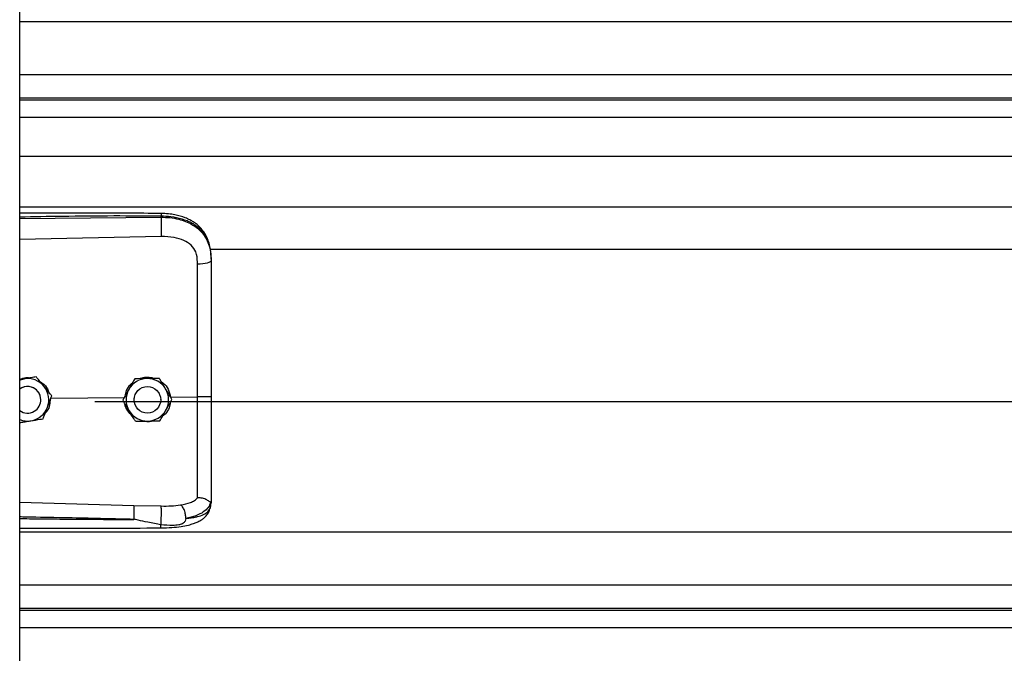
# Model space of a CAD drawing. Header units: inches. Extents: x 170 to 284, y 215 to 248.
# Tile 866 of 1056: x 227.164 to 227.56, y 242.838 to 243.093. Entities that reach past the tile are written whole.
import ezdxf

# ---------------------------------------------------------------- set-up
doc = ezdxf.new("R2010")
doc.units = ezdxf.units.IN
doc.header["$LTSCALE"] = 0.25
doc.header["$MEASUREMENT"] = 0
doc.layers.add('LH TOP OF HOOD', color=7, linetype='Continuous')

msp = doc.modelspace()

# ---------------------------------------------------------------- linework, layer by layer
at = {"layer": 'LH TOP OF HOOD'}
for p, q in [((227.163613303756, 239.8211148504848), (227.163613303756, 244.0215643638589)), ((227.163613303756, 243.0925398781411), (231.1959333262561, 243.0925398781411)), ((227.163613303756, 243.0711608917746), (231.1959333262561, 243.0711608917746)), ((231.1959333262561, 243.0616756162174), (227.163613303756, 243.0616756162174)), ((227.163613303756, 243.0610362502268), (231.1959333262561, 243.0610362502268)), ((227.163613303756, 243.0540181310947), (231.1959333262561, 243.0540181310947)), ((227.163613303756, 243.0383340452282), (231.1959333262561, 243.0383340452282)), ((227.163613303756, 243.0179460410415), (231.1959333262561, 243.0179460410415)), ((227.163613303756, 243.0131976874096), (227.2204605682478, 243.0137343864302)), ((227.2204605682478, 243.0137343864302), (227.2204605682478, 243.0141457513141)), ((227.2205565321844, 243.0059455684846), (227.163613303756, 243.0047360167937)), ((227.2401614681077, 243.000870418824), (231.119382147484, 243.000870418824)), ((227.240656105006, 242.9968111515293), (227.240656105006, 242.9963228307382)), ((227.1653878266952, 242.9486697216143), (227.163613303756, 242.9483808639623)), ((227.1702658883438, 242.9494658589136), (227.1693373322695, 242.9493147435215)), ((227.1702658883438, 242.9494642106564), (227.1702658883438, 242.9494658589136)), ((227.2099049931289, 242.9487061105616), (227.2099049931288, 242.9487077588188)), ((227.2197884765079, 242.9488544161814), (227.2197884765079, 242.9488560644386)), ((227.2186290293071, 242.944128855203), (227.2195679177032, 242.942964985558)), ((227.2195679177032, 242.942964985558), (227.2197099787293, 242.9427118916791)), ((227.1721136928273, 242.9402198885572), (227.1721136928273, 242.9402206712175)), ((227.1761474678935, 242.9408271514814), (227.205845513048, 242.941111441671)), ((227.1765196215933, 242.9418094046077), (227.1765196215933, 242.9418110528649)), ((227.193781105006, 242.9394779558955), (231.165765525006, 242.9394779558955)), ((227.2050916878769, 242.9400726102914), (227.2050916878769, 242.9400742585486)), ((227.2096249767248, 242.9402206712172), (227.2096585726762, 242.9408193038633)), ((227.2096249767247, 242.9402206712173), (227.2096249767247, 242.9402198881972)), ((227.2203072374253, 242.9406607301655), (227.2203253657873, 242.9402206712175)), ((227.2203253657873, 242.9402198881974), (227.2203253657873, 242.9402206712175)), ((227.2242848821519, 242.9412879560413), (227.2351984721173, 242.9413924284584)), ((227.2248586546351, 242.9403692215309), (227.2248586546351, 242.9403708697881)), ((227.163613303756, 242.8990643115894), (227.2095489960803, 242.8977325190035)), ((227.2403164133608, 242.896755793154), (227.240656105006, 242.8987409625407)), ((227.240656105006, 242.8992697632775), (227.240656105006, 242.8987409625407)), ((227.2095489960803, 242.8977325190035), (227.2205346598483, 242.8974703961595)), ((227.163613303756, 242.8870924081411), (231.1959333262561, 242.8870924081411)), ((227.163613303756, 242.8657134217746), (231.1959333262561, 242.8657134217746)), ((231.1959333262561, 242.8562281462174), (227.163613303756, 242.8562281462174)), ((227.163613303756, 242.8555887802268), (231.1959333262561, 242.8555887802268)), ((227.163613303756, 242.8485706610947), (231.1959333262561, 242.8485706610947))]:
    msp.add_line(p, q, dxfattribs=at)
at = {"layer": 'LH TOP OF HOOD', "flags": 128}
for points in [[(227.240656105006, 242.9963228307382), (227.2405521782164, 242.9960270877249), (227.2402442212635, 242.9957422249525), (227.239743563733, 242.995478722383), (227.2390686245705, 242.9952462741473), (227.238244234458, 242.9950534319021), (227.2373007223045, 242.9949072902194), (227.2362727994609, 242.9948132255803), (227.235198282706, 242.9947746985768)], [(227.163613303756, 242.9481802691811), (227.1642967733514, 242.9484178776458), (227.1653878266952, 242.9486697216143)]]:
    msp.add_lwpolyline(points, dxfattribs=at)
at = {"layer": 'LH TOP OF HOOD'}
msp.add_circle((227.2149751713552, 242.9402198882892), 0.005350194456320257, dxfattribs=at)
for centre, radius, start, end in [((227.1667634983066, 242.9402206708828), 0.008560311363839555, 39.24773070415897, 99.24772960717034), ((227.2149751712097, 242.940220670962), 0.008560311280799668, 90.85968127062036, 150.8596805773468), ((227.2149751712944, 242.9402206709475), 0.008560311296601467, 30.85968260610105, 90.85968183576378), ((227.1667634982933, 242.9402206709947), 0.005350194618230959, 39.24773075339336, 126.0718980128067), ((227.1667634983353, 242.9402198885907), 0.005350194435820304, 300.0097421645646, 126.0718999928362), ((227.1667634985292, 242.940220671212), 0.005350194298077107, 5.903435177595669e-08, 39.2477305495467), ((227.1667634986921, 242.9402206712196), 0.008560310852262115, 339.2477292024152, 39.24773059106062), ((227.2149751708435, 242.940220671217), 0.008560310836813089, 150.8596808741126, 210.8596823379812), ((227.2149751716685, 242.9402206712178), 0.008560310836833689, 330.859680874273, 30.85968233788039), ((227.1667634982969, 242.9402198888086), 0.005350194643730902, 233.9281021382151, 300.0097413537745), ((227.166763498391, 242.9402206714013), 0.008560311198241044, 279.2477290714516, 339.247728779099), ((227.2149751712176, 242.9402206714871), 0.008560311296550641, 210.859682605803, 270.8596818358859), ((227.2149751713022, 242.9402206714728), 0.008560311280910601, 270.8596812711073, 330.859680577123), ((227.1667634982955, 242.9402206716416), 0.008560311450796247, 248.407675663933, 279.2477294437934)]:
    msp.add_arc(centre, radius, start, end, dxfattribs=at)
for points, knots in [([(227.2204419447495, 243.0152378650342), (227.2112249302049, 243.0153058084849), (227.1931380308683, 243.0154391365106), (227.17419448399, 243.0153818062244), (227.1644687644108, 243.0153290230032), (227.163613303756, 243.0153243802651)], [0, 0, 0, 0, 0.4865830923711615, 0.9548405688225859, 1, 1, 1, 1]), ([(227.2204605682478, 243.0141457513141), (227.2141547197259, 243.0141850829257), (227.2009156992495, 243.0142676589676), (227.1819660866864, 243.0140864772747), (227.169325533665, 243.0138654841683), (227.163613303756, 243.0137656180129)], [0, 0, 0, 0, 0.3326703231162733, 0.6984356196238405, 1, 1, 1, 1]), ([(227.2204417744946, 243.0152219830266), (227.2204429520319, 243.0152260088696), (227.2204469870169, 243.0152398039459), (227.2204522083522, 243.015124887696), (227.2204588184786, 243.0148320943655), (227.2204598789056, 243.0144161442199), (227.2204605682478, 243.0141457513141)], [0, 0, 0, 0, 0.09787641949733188, 0.3353863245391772, 0.5679606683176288, 1, 1, 1, 1]), ([(227.2405696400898, 242.9988542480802), (227.2404506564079, 242.9999246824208), (227.2402352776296, 243.0018623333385), (227.2394903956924, 243.0043809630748), (227.2386331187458, 243.006290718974), (227.2375579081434, 243.0080433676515), (227.236242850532, 243.0096316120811), (227.2347721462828, 243.0109265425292), (227.2333984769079, 243.0118864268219), (227.2319558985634, 243.0127178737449), (227.2295777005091, 243.0137850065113), (227.2266412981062, 243.0145978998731), (227.2233323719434, 243.015126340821), (227.2214406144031, 243.0151993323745), (227.2204419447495, 243.0152378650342)], [0, 0, 0, 0, 0.1084465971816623, 0.1963050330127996, 0.269182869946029, 0.3279968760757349, 0.4149595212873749, 0.4916410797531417, 0.53897604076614, 0.5941910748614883, 0.6694152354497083, 0.8148545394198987, 0.9022606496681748, 1, 1, 1, 1]), ([(227.240656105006, 242.9968111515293), (227.240593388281, 242.9981676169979), (227.2404749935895, 243.000728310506), (227.2395054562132, 243.0042192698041), (227.2382162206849, 243.0066312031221), (227.2368523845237, 243.0083339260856), (227.2357694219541, 243.009377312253), (227.2347104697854, 243.0102058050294), (227.2337210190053, 243.0108657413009), (227.2324866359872, 243.011560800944), (227.2308926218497, 243.0122865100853), (227.2282289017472, 243.0131945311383), (227.2246938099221, 243.0139544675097), (227.2217872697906, 243.014085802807), (227.2204605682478, 243.0141457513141)], [0, 0, 0, 0, 0.1307156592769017, 0.2467609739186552, 0.3577928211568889, 0.4170971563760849, 0.4791482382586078, 0.5177152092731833, 0.5590896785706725, 0.6032945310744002, 0.6633484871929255, 0.7353692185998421, 0.8792082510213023, 1, 1, 1, 1]), ([(227.2204605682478, 243.0137343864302), (227.2204822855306, 243.0131585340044), (227.2205273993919, 243.0119623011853), (227.2205684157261, 243.009737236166), (227.2205816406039, 243.0075598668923), (227.2205646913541, 243.0064701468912), (227.2205565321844, 243.0059455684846)], [0, 0, 0, 0, 0.2406941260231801, 0.4999999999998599, 0.7593058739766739, 1, 1, 1, 1]), ([(227.2204605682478, 243.0137343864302), (227.2216573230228, 243.0137027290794), (227.2240896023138, 243.0136383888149), (227.2274191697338, 243.0130196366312), (227.2303975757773, 243.0120764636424), (227.2329292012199, 243.0108628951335), (227.2351748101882, 243.0093169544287), (227.2370374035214, 243.0074817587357), (227.2385310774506, 243.0053465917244), (227.2397003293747, 243.0027920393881), (227.240497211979, 242.999715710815), (227.240602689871, 242.9974634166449), (227.240656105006, 242.9963228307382)], [0, 0, 0, 0, 0.1094013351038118, 0.2223468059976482, 0.315179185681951, 0.4102231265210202, 0.5012749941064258, 0.5946006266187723, 0.6834485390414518, 0.7745330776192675, 0.8858211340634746, 1, 1, 1, 1]), ([(227.2347726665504, 242.9987080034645), (227.2347726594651, 242.9987080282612), (227.2346701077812, 242.9990669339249), (227.2341749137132, 243.0004731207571), (227.2326388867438, 243.0026758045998), (227.2295718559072, 243.0045790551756), (227.2254556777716, 243.0057907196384), (227.2223029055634, 243.0058903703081), (227.2205565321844, 243.0059455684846)], [0, 0, 0, 0, 4.497367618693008e-06, 0.06509473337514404, 0.261670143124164, 0.4753105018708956, 0.709365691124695, 1, 1, 1, 1]), ([(227.235198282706, 242.9947746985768), (227.2351283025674, 242.9960993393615), (227.2350583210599, 242.9974240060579), (227.234772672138, 242.9987079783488), (227.2347726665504, 242.9987080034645)], [0, 0, 0, 0, 0.999980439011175, 1, 1, 1, 1]), ([(227.2351984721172, 242.9413924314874), (227.2351984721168, 242.9413924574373), (227.235198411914, 242.9447787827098), (227.2351983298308, 242.9518254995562), (227.2351982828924, 242.9624986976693), (227.2351982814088, 242.973374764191), (227.2351982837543, 242.9841620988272), (227.2351982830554, 242.9912371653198), (227.235198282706, 242.9947746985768)], [0, 0, 0, 0, 1.439079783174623e-06, 0.1877923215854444, 0.3908439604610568, 0.5938956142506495, 0.796947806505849, 1, 1, 1, 1]), ([(227.240656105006, 242.9963228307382), (227.240656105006, 242.9926926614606), (227.240656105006, 242.9854217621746), (227.240656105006, 242.974341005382), (227.240656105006, 242.9631584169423), (227.240656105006, 242.9521897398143), (227.240656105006, 242.9449419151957), (227.240656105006, 242.9414621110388)], [0, 0, 0, 0, 0.2027568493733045, 0.4061035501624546, 0.60886041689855, 0.8122072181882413, 1, 1, 1, 1]), ([(227.163613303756, 242.9484997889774), (227.1644509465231, 242.9487804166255), (227.1658601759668, 242.9492525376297), (227.1673332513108, 242.9491339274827), (227.1679307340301, 242.9490858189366)], [0, 0, 0, 0, 0.5943977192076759, 1, 1, 1, 1]), ([(227.1702658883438, 242.9494642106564), (227.1695903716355, 242.9493541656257), (227.1682234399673, 242.9491314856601), (227.1665583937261, 242.9488603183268), (227.1656051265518, 242.948705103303), (227.1653878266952, 242.9486697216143)], [0, 0, 0, 0, 0.4299704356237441, 0.8700602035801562, 0.9999999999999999, 0.9999999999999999, 0.9999999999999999, 0.9999999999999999]), ([(227.1733927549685, 242.945638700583), (227.173269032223, 242.9457901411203), (227.1723013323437, 242.9469746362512), (227.1712402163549, 242.9482733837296), (227.1703608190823, 242.9493496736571), (227.1702658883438, 242.9494658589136)], [0, 0, 0, 0, 0.1156468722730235, 0.9045342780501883, 1, 1, 1, 1]), ([(227.1733927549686, 242.9456365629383), (227.173269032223, 242.9457880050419), (227.1723013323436, 242.9469725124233), (227.1712402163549, 242.9482714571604), (227.1703608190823, 242.9493479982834), (227.1702658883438, 242.9494642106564)], [0, 0, 0, 0, 0.115646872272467, 0.9045342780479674, 1, 1, 1, 1]), ([(227.1715370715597, 242.9477698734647), (227.1721864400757, 242.947342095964), (227.1736774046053, 242.9463599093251), (227.1749790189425, 242.9446274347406), (227.1752549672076, 242.9433911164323), (227.1753103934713, 242.9431427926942)], [0, 0, 0, 0, 0.3814222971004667, 0.8757540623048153, 1, 1, 1, 1]), ([(227.2060093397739, 242.9417203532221), (227.2061717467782, 242.9424723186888), (227.2065506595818, 242.9442267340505), (227.2076800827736, 242.9460672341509), (227.2087198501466, 242.9467986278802), (227.2089184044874, 242.9469382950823)], [0, 0, 0, 0, 0.3776771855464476, 0.8811610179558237, 1, 1, 1, 1]), ([(227.2099049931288, 242.9487077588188), (227.2095717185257, 242.9481100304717), (227.2088973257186, 242.9469005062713), (227.2080758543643, 242.9454271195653), (227.2076055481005, 242.9445835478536), (227.2074983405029, 242.9443912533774)], [0, 0, 0, 0, 0.4299704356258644, 0.8700602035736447, 0.9999999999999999, 0.9999999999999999, 0.9999999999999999, 0.9999999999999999]), ([(227.2099049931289, 242.9487061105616), (227.2095717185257, 242.9481082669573), (227.2088973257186, 242.9468985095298), (227.2080758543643, 242.9454249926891), (227.2076055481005, 242.9445814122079), (227.2074983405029, 242.9443891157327)], [0, 0, 0, 0, 0.4299704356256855, 0.8700602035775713, 0.9999999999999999, 0.9999999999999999, 0.9999999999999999, 0.9999999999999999]), ([(227.2148467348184, 242.9487821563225), (227.2135746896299, 242.9487630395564), (227.2118781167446, 242.9487375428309), (227.2102999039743, 242.9487137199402), (227.2099049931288, 242.9487077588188)], [0, 0, 0, 0, 0.7497733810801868, 1, 1, 1, 1]), ([(227.2148467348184, 242.9487800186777), (227.21357468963, 242.9487609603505), (227.2118781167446, 242.948735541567), (227.2102999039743, 242.9487120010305), (227.2099049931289, 242.9487061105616)], [0, 0, 0, 0, 0.7497733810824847, 0.9999999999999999, 0.9999999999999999, 0.9999999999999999, 0.9999999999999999]), ([(227.2120514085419, 242.9487401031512), (227.2126203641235, 242.9489533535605), (227.2138018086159, 242.949396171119), (227.2158463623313, 242.9494512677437), (227.2171835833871, 242.9490444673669), (227.217895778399, 242.9488278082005)], [0, 0, 0, 0, 0.3027399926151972, 0.6286439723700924, 1, 1, 1, 1]), ([(227.2197884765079, 242.9488560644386), (227.2191041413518, 242.9488458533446), (227.2177193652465, 242.948825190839), (227.2160325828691, 242.9487999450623), (227.2150668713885, 242.9487854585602), (227.2148467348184, 242.9487821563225)], [0, 0, 0, 0, 0.4299704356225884, 0.8700602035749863, 1, 1, 1, 1]), ([(227.2197884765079, 242.9488544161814), (227.2191041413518, 242.9488440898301), (227.2177193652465, 242.9488231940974), (227.2160325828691, 242.9487978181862), (227.2150668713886, 242.9487833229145), (227.2148467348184, 242.9487800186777)], [0, 0, 0, 0, 0.429970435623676, 0.8700602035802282, 0.9999999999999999, 0.9999999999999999, 0.9999999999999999, 0.9999999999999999]), ([(227.2223235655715, 242.9446137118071), (227.2222232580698, 242.9447815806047), (227.2214387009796, 242.9460945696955), (227.2205784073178, 242.9475342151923), (227.2198654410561, 242.9487272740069), (227.2197884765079, 242.9488560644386)], [0, 0, 0, 0, 0.1156468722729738, 0.9045342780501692, 1, 1, 1, 1]), ([(227.2223235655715, 242.9446115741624), (227.2222232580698, 242.9447794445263), (227.2214387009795, 242.9460924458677), (227.2205784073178, 242.9475322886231), (227.2198654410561, 242.9487255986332), (227.2197884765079, 242.9488544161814)], [0, 0, 0, 0, 0.1156468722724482, 0.9045342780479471, 1, 1, 1, 1]), ([(227.2206633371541, 242.947392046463), (227.2209084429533, 242.9472441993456), (227.2220412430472, 242.9465608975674), (227.223515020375, 242.9444614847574), (227.2240221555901, 242.9423709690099), (227.2242848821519, 242.9412879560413)], [0, 0, 0, 0, 0.1174426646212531, 0.5427821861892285, 1, 1, 1, 1]), ([(227.1765196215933, 242.9418110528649), (227.1762555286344, 242.9421343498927), (227.1752563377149, 242.943357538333), (227.174182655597, 242.9446718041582), (227.1733927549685, 242.945638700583)], [0, 0, 0, 0, 0.2643068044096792, 1, 1, 1, 1]), ([(227.1765196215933, 242.9418094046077), (227.1762555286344, 242.9421326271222), (227.1752563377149, 242.9433555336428), (227.174182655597, 242.9446697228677), (227.1733927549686, 242.9456365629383)], [0, 0, 0, 0, 0.2643068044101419, 1, 1, 1, 1]), ([(227.2074983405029, 242.9443912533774), (227.2068788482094, 242.9432800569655), (227.2060526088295, 242.9417980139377), (227.2052840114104, 242.9404192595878), (227.2050916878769, 242.9400742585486)], [0, 0, 0, 0, 0.7497733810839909, 1, 1, 1, 1]), ([(227.2074983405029, 242.9443891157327), (227.2068788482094, 242.9432779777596), (227.2060526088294, 242.9417960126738), (227.2052840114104, 242.9404175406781), (227.2050916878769, 242.9400726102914)], [0, 0, 0, 0, 0.7497733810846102, 0.9999999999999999, 0.9999999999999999, 0.9999999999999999, 0.9999999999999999]), ([(227.2248586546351, 242.9403708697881), (227.2246445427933, 242.940729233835), (227.2238344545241, 242.9420850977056), (227.2229639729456, 242.9435419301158), (227.2223235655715, 242.9446137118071)], [0, 0, 0, 0, 0.2643068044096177, 1, 1, 1, 1]), ([(227.2248586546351, 242.9403692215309), (227.2246445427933, 242.9407275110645), (227.2238344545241, 242.9420830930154), (227.2229639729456, 242.9435398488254), (227.2223235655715, 242.9446115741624)], [0, 0, 0, 0, 0.2643068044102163, 1, 1, 1, 1]), ([(227.1758536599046, 242.9400517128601), (227.1757775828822, 242.9392260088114), (227.1756155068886, 242.9374669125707), (227.1747666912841, 242.9356589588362), (227.1739824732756, 242.9349582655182), (227.1738936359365, 242.9348788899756)], [0, 0, 0, 0, 0.439592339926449, 0.9365162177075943, 1, 1, 1, 1]), ([(227.1747684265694, 242.9371875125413), (227.1752191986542, 242.9383771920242), (227.1758204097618, 242.9399639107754), (227.1763796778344, 242.9414400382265), (227.1765196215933, 242.9418094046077)], [0, 0, 0, 0, 0.7497733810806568, 1, 1, 1, 1]), ([(227.2076267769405, 242.9358297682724), (227.2075264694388, 242.9359976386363), (227.2067419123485, 242.9373106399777), (227.2058816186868, 242.9387504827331), (227.2051686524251, 242.9399437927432), (227.2050916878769, 242.9400726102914)], [0, 0, 0, 0, 0.1156468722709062, 0.9045342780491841, 0.9999999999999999, 0.9999999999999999, 0.9999999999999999, 0.9999999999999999]), ([(227.2089075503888, 242.933686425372), (227.2082564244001, 242.9343485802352), (227.2069083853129, 242.9357194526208), (227.2060067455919, 242.9375903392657), (227.205962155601, 242.9386033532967), (227.2059615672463, 242.9386167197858)], [0, 0, 0, 0, 0.4797011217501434, 0.9931347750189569, 1, 1, 1, 1]), ([(227.2241787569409, 242.9391495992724), (227.224066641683, 242.9384363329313), (227.2238039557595, 242.9367651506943), (227.2226496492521, 242.9348424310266), (227.2215149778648, 242.9339910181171), (227.221150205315, 242.9337173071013)], [0, 0, 0, 0, 0.3356490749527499, 0.7864254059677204, 1, 1, 1, 1]), ([(227.2224520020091, 242.936052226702), (227.2230714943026, 242.9371634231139), (227.2238977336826, 242.9386454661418), (227.2246663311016, 242.9400242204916), (227.2248586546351, 242.9403692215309)], [0, 0, 0, 0, 0.7497733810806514, 1, 1, 1, 1]), ([(227.2351982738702, 242.9007018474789), (227.2351982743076, 242.9009645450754), (227.2351982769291, 242.9025390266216), (227.2351982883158, 242.9059704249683), (227.2351983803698, 242.91157175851), (227.2351986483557, 242.9180115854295), (227.2351990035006, 242.9252376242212), (227.2351992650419, 242.9331124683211), (227.2351992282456, 242.9386404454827), (227.2351991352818, 242.9413924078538), (227.2351991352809, 242.9413924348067)], [0, 0, 0, 0, 0.03155846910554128, 0.1891461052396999, 0.3467338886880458, 0.5043277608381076, 0.6619226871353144, 0.8309600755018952, 0.9999983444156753, 1, 1, 1, 1]), ([(227.240656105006, 242.9414621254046), (227.2405749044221, 242.9414507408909), (227.240412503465, 242.9414279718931), (227.2391596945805, 242.9413999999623), (227.2373622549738, 242.9413839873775), (227.2359201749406, 242.9413896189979), (227.2351991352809, 242.9413924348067)], [0, 0, 0, 0, 0.2500007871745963, 0.5000009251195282, 0.750000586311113, 1, 1, 1, 1]), ([(227.240656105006, 242.9414621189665), (227.240656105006, 242.9384248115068), (227.240656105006, 242.9322493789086), (227.240656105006, 242.9234624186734), (227.240656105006, 242.9152958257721), (227.240656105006, 242.9087157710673), (227.240656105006, 242.9033310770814), (227.240656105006, 242.9006305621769), (227.240656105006, 242.8992697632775)], [0, 0, 0, 0, 0.1870908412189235, 0.3803918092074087, 0.5558755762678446, 0.7364481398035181, 0.8671952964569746, 1, 1, 1, 1]), ([(227.1730172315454, 242.9325661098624), (227.1732597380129, 242.9332060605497), (227.1737504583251, 242.934501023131), (227.1743481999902, 242.9360784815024), (227.1746904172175, 242.9369816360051), (227.1747684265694, 242.9371875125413)], [0, 0, 0, 0, 0.4299704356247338, 0.8700602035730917, 1, 1, 1, 1]), ([(227.2101618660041, 242.9315874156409), (227.2099477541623, 242.9319457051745), (227.2091376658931, 242.9333012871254), (227.2082671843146, 242.9347580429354), (227.2076267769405, 242.9358297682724)], [0, 0, 0, 0, 0.2643068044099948, 1, 1, 1, 1]), ([(227.2200453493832, 242.9317357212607), (227.2203786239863, 242.9323334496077), (227.2210530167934, 242.9335429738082), (227.2218744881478, 242.9350163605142), (227.2223447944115, 242.9358599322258), (227.2224520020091, 242.936052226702)], [0, 0, 0, 0, 0.4299704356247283, 0.8700602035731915, 1, 1, 1, 1]), ([(227.163613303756, 242.9310349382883), (227.1641730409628, 242.9311260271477), (227.16542477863, 242.9313297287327), (227.1669687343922, 242.9315810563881), (227.1679218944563, 242.9317362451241), (227.1681391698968, 242.9317716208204)], [0, 0, 0, 0, 0.3844201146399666, 0.8596768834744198, 1, 1, 1, 1]), ([(227.1681391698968, 242.9317716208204), (227.169394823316, 242.931976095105), (227.1710695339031, 242.9322488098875), (227.1726274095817, 242.9325026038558), (227.1730172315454, 242.9325661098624)], [0, 0, 0, 0, 0.7497733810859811, 1, 1, 1, 1]), ([(227.2101618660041, 242.9315874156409), (227.2108462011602, 242.9315976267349), (227.2122309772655, 242.9316182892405), (227.213917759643, 242.9316435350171), (227.2148834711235, 242.9316580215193), (227.2151036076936, 242.931661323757)], [0, 0, 0, 0, 0.4299704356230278, 0.8700602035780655, 1, 1, 1, 1]), ([(227.2172478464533, 242.9316935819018), (227.2171539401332, 242.9316569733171), (227.2163795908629, 242.9313550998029), (227.215083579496, 242.9312961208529), (227.2139755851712, 242.9315487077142), (227.2135816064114, 242.9316385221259)], [0, 0, 0, 0, 0.08167163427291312, 0.6734623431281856, 1, 1, 1, 1]), ([(227.2151036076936, 242.931661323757), (227.2163756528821, 242.9316804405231), (227.2180722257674, 242.9317059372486), (227.2196504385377, 242.9317297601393), (227.2200453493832, 242.9317357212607)], [0, 0, 0, 0, 0.7497733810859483, 1, 1, 1, 1]), ([(227.2283641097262, 242.8978778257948), (227.2297376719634, 242.8981656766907), (227.2318220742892, 242.8986024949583), (227.2339978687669, 242.8996432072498), (227.2347968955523, 242.9003485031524), (227.2351983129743, 242.9007028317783)], [0, 0, 0, 0, 0.4901989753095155, 0.7438846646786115, 1, 1, 1, 1]), ([(227.2404632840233, 242.8990192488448), (227.2401876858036, 242.8982972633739), (227.2396216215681, 242.8968143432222), (227.237568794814, 242.8949810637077), (227.2345805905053, 242.8934230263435), (227.2318535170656, 242.8927998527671), (227.2304536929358, 242.8924799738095)], [0, 0, 0, 0, 0.2305257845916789, 0.4734878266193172, 0.7297379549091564, 1, 1, 1, 1]), ([(227.2404590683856, 242.8990194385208), (227.2404099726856, 242.8990109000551), (227.2403091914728, 242.898993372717), (227.2400175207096, 242.8991796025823), (227.2395521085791, 242.899510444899), (227.2386758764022, 242.9000905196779), (227.2371966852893, 242.9007086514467), (227.2358558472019, 242.9007047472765), (227.235198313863, 242.9007028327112)], [0, 0, 0, 0, 0.1136768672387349, 0.2333502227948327, 0.3620694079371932, 0.5019163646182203, 0.755744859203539, 1, 1, 1, 1]), ([(227.240656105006, 242.8992697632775), (227.2406560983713, 242.8992684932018), (227.2406560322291, 242.8992558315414), (227.240648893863, 242.8991516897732), (227.2405504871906, 242.8990733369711), (227.2404627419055, 242.8990034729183)], [0, 0, 0, 0, 0.01193493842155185, 0.118981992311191, 1, 1, 1, 1]), ([(227.2095490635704, 242.8977325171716), (227.2095557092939, 242.8974936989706), (227.2095659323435, 242.8971263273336), (227.209563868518, 242.8962644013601), (227.2095562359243, 242.8954895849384), (227.2095420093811, 242.8946290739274), (227.2095170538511, 242.893469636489), (227.2094906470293, 242.8926262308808), (227.2094734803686, 242.8920779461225)], [0, 0, 0, 0, 0.2394514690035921, 0.3683457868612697, 0.4999761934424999, 0.631610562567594, 0.7605158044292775, 0.9999999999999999, 0.9999999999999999, 0.9999999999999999, 0.9999999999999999]), ([(227.2204035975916, 242.8886467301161), (227.2218916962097, 242.8886827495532), (227.2246728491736, 242.8887500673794), (227.2284077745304, 242.8891730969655), (227.231283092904, 242.8897324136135), (227.233384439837, 242.8903409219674), (227.2349672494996, 242.8909490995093), (227.2363429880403, 242.8916443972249), (227.237614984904, 242.8925271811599), (227.2387421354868, 242.8936020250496), (227.239755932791, 242.8950209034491), (227.2401105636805, 242.8961228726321), (227.2402994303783, 242.8967097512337)], [0, 0, 0, 0, 0.1696911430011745, 0.3171409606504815, 0.4424359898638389, 0.5384364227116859, 0.6083291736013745, 0.684095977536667, 0.7426779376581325, 0.8151683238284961, 0.9015637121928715, 1, 1, 1, 1]), ([(227.2204492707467, 242.8898999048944), (227.2204652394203, 242.8901404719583), (227.2204989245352, 242.890647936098), (227.2205437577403, 242.8916580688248), (227.2205808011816, 242.8928455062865), (227.2206035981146, 242.8941174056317), (227.2206087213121, 242.8953208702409), (227.2205963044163, 242.8963167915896), (227.2205712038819, 242.8970561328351), (227.2205464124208, 242.8973371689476), (227.2205346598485, 242.8974703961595)], [0, 0, 0, 0, 0.1098512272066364, 0.2317256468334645, 0.3631776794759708, 0.4999999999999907, 0.6368223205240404, 0.7682743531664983, 0.8901487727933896, 1, 1, 1, 1]), ([(227.2205346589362, 242.8974703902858), (227.2218867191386, 242.8974631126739), (227.2245887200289, 242.8974485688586), (227.2270953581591, 242.8977330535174), (227.2283476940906, 242.8978751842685)], [0, 0, 0, 0, 0.5003922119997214, 1, 1, 1, 1]), ([(227.2304531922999, 242.8924767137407), (227.2304283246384, 242.8930067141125), (227.2303766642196, 242.8941077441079), (227.2299009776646, 242.8957701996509), (227.2291962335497, 242.8971582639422), (227.2286330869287, 242.897643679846), (227.2283618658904, 242.8978774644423)], [0, 0, 0, 0, 0.2405618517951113, 0.4997464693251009, 0.7590693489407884, 1, 1, 1, 1]), ([(227.2304547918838, 242.8924782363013), (227.2310010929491, 242.8925353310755), (227.2323060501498, 242.8926717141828), (227.2337048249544, 242.8928998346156), (227.2346598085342, 242.8930937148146), (227.2358931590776, 242.893371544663), (227.2375795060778, 242.8939377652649), (227.2393992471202, 242.8950632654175), (227.2400047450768, 242.8961806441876), (227.2403164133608, 242.896755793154)], [0, 0, 0, 0, 0.1091879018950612, 0.260818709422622, 0.307798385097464, 0.3355235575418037, 0.5627886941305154, 0.7749539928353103, 1, 1, 1, 1]), ([(227.2094733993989, 242.8920755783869), (227.2055733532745, 242.8921748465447), (227.1973032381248, 242.8923853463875), (227.1841913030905, 242.892667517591), (227.1732434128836, 242.8928800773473), (227.1662272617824, 242.8930081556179), (227.1640522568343, 242.8930461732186), (227.163613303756, 242.8930538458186)], [0, 0, 0, 0, 0.2551597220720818, 0.5410705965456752, 0.8577348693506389, 0.9712884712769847, 1, 1, 1, 1]), ([(227.163613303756, 242.8924087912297), (227.1662109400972, 242.8923768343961), (227.1712769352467, 242.8923145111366), (227.1788410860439, 242.8922336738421), (227.1864933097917, 242.8921644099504), (227.194251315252, 242.8921128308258), (227.2019738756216, 242.8920797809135), (227.2070107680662, 242.8920769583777), (227.209473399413, 242.8920755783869)], [0, 0, 0, 0, 0.169941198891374, 0.3314248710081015, 0.4948424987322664, 0.6705311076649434, 0.8389164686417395, 1, 1, 1, 1]), ([(227.2204492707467, 242.8898999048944), (227.2186684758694, 242.8902459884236), (227.2156134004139, 242.8908397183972), (227.2121774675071, 242.8915597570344), (227.2104392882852, 242.8919170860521), (227.2099417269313, 242.8920182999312), (227.2097911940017, 242.8920443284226), (227.2097408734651, 242.892053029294)], [0, 0, 0, 0, 0.5022803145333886, 0.861696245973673, 0.9584272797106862, 0.9861029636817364, 1, 1, 1, 1]), ([(227.2304545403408, 242.8924750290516), (227.2303800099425, 242.8921047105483), (227.2302761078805, 242.8915884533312), (227.2299043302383, 242.8909910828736), (227.2294837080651, 242.8905581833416), (227.2286799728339, 242.8901136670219), (227.227202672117, 242.889752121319), (227.2244418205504, 242.8895119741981), (227.2220450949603, 242.8897448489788), (227.2204492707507, 242.8898999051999)], [0, 0, 0, 0, 0.1001269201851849, 0.1395859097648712, 0.1897135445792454, 0.2582342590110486, 0.369735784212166, 0.5803479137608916, 1, 1, 1, 1]), ([(227.163613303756, 242.8885095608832), (227.1672794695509, 242.8885102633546), (227.1787519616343, 242.8885124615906), (227.197682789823, 242.8885402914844), (227.2129459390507, 242.8886117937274), (227.2204035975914, 242.888646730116)], [0, 0, 0, 0, 0.1936599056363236, 0.6060178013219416, 0.9999999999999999, 0.9999999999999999, 0.9999999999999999, 0.9999999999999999]), ([(227.2204035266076, 242.8886686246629), (227.2204042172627, 242.8886617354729), (227.2204107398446, 242.888596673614), (227.220421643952, 242.8887863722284), (227.2204357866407, 242.8891132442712), (227.2204444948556, 242.8895457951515), (227.2204484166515, 242.8898365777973), (227.2204492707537, 242.8898999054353)], [0, 0, 0, 0, 0.03436730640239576, 0.3245665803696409, 0.6210149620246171, 0.9174633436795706, 0.9999999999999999, 0.9999999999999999, 0.9999999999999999, 0.9999999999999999])]:
    msp.add_open_spline(points, degree=3, knots=knots, dxfattribs=at)

doc.saveas('drawing.dxf')
